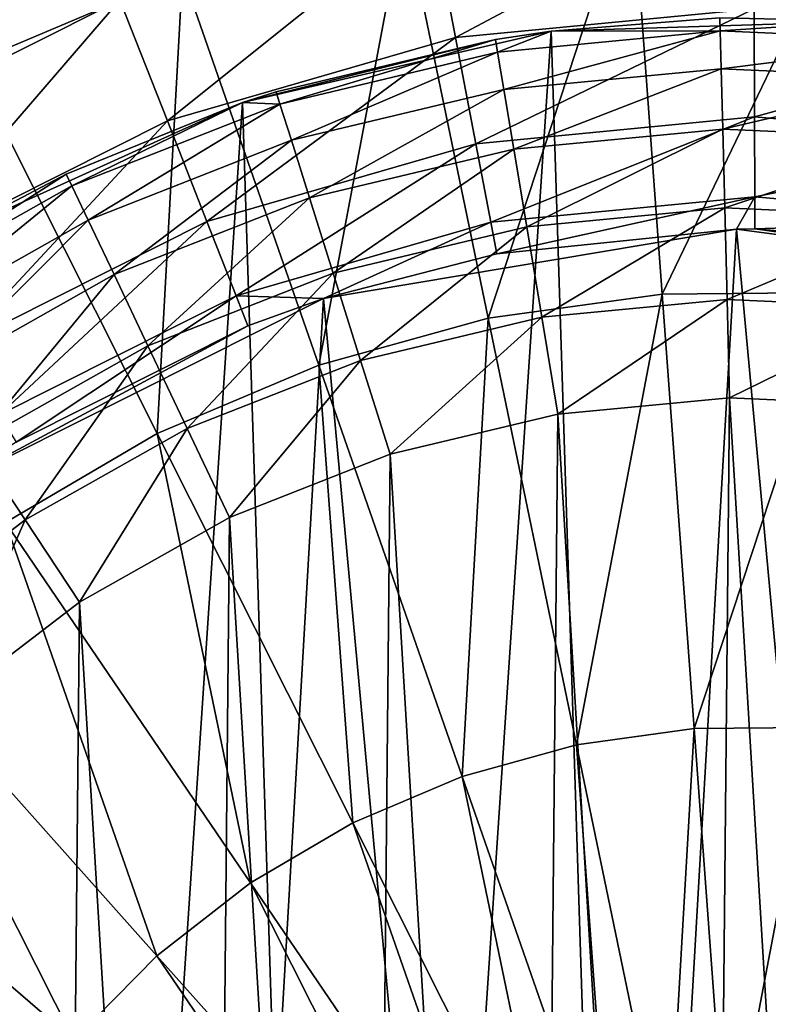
# Model space of a CAD drawing. Header units: millimetres. Extents: x 64 to 3333, y 103 to 3347.
# Tile 436 of 519: x 2308 to 2318, y 3308 to 3321. Entities that reach past the tile are written whole.
import ezdxf

# ---------------------------------------------------------------- set-up
doc = ezdxf.new("R2010")
doc.units = ezdxf.units.MM
doc.header["$LTSCALE"] = 25.4
doc.layers.get('0').update_dxf_attribs({"true_color": 0xff5454})

# ---------------------------------------------------------------- blocks, each defined once
blk = doc.blocks.new('SPIDER-6785-9743.STL')
at = {"color": 7, "true_color": 0xffffff}
mesh = blk.add_polyface(dxfattribs=at)
corners = [(2308.65, 3326.165, 23.083), (2307.539, 3320.184, 19.854), (2305.254, 3324.727, 23.083), (2310.323, 3321.363, 19.854)]
mesh.append_faces([[corners[k] for k in face] for face in [(0, 1, 2), (1, 0, 3)]], dxfattribs={"vtx0": -1, "color": 7})
mesh = blk.add_polyface(dxfattribs=at)
corners = [(2308.66, 3326.135, 100.694), (2305.268, 3324.698, 100.694), (2305.697, 3319.108, 103.919)]
mesh.append_faces([[corners[k] for k in face] for face in [(0, 1, 2)]], dxfattribs={"color": 7})
mesh = blk.add_polyface(dxfattribs=at)
corners = [(2309.501, 3321.021, 103.919), (2308.66, 3326.135, 100.694), (2305.697, 3319.108, 103.919)]
mesh.append_faces([[corners[k] for k in face] for face in [(0, 1, 2)]], dxfattribs={"color": 7})
mesh = blk.add_polyface(dxfattribs=at)
corners = [(2313.913, 3320.524, 105.177), (2317.83, 3322.613, 103.919), (2313.592, 3322.203, 103.919), (2317.837, 3320.904, 105.177)]
mesh.append_faces([[corners[k] for k in face] for face in [(0, 1, 2), (1, 0, 3)]], dxfattribs={"vtx0": -1, "color": 7})
mesh = blk.add_polyface(dxfattribs=at)
corners = [(2319.253, 3322.61, 19.854), (2316.63, 3317.15, 17.288), (2316.23, 3322.586, 19.854), (2318.939, 3317.169, 17.288)]
mesh.append_faces([[corners[k] for k in face] for face in [(0, 1, 2), (1, 0, 3)]], dxfattribs={"vtx0": -1, "color": 7})
mesh = blk.add_polyface(dxfattribs=at)
corners = [(2317.837, 3320.904, 105.177), (2322.072, 3322.238, 103.919), (2317.83, 3322.613, 103.919), (2321.764, 3320.556, 105.177)]
mesh.append_faces([[corners[k] for k in face] for face in [(0, 1, 2), (1, 0, 3)]], dxfattribs={"vtx0": -1, "color": 7})
mesh = blk.add_polyface(dxfattribs=at)
corners = [(2316.23, 3322.586, 19.854), (2314.342, 3316.831, 17.288), (2313.236, 3322.168, 19.854), (2316.63, 3317.15, 17.288)]
mesh.append_faces([[corners[k] for k in face] for face in [(0, 1, 2), (1, 0, 3)]], dxfattribs={"vtx0": -1, "color": 7})
mesh = blk.add_polyface(dxfattribs=at)
corners = [(2310.125, 3319.43, 105.177), (2313.592, 3322.203, 103.919), (2309.501, 3321.021, 103.919), (2313.913, 3320.524, 105.177)]
mesh.append_faces([[corners[k] for k in face] for face in [(0, 1, 2), (1, 0, 3)]], dxfattribs={"vtx0": -1, "color": 7})
mesh = blk.add_polyface(dxfattribs=at)
corners = [(2313.236, 3322.168, 19.854), (2312.116, 3316.215, 17.288), (2310.323, 3321.363, 19.854), (2314.342, 3316.831, 17.288)]
mesh.append_faces([[corners[k] for k in face] for face in [(0, 1, 2), (1, 0, 3)]], dxfattribs={"vtx0": -1, "color": 7})
mesh = blk.add_polyface(dxfattribs=at)
corners = [(2310.323, 3321.363, 19.854), (2309.989, 3315.314, 17.288), (2307.539, 3320.184, 19.854), (2312.116, 3316.215, 17.288)]
mesh.append_faces([[corners[k] for k in face] for face in [(0, 1, 2), (1, 0, 3)]], dxfattribs={"vtx0": -1, "color": 7})
mesh = blk.add_polyface(dxfattribs=at)
corners = [(2306.603, 3317.658, 105.177), (2309.501, 3321.021, 103.919), (2305.697, 3319.108, 103.919), (2310.125, 3319.43, 105.177)]
mesh.append_faces([[corners[k] for k in face] for face in [(0, 1, 2), (1, 0, 3)]], dxfattribs={"vtx0": -1, "color": 7})
mesh = blk.add_polyface(dxfattribs=at)
corners = [(2314.18, 3319.127, 106.87), (2317.837, 3320.904, 105.177), (2313.913, 3320.524, 105.177), (2317.843, 3319.482, 106.87)]
mesh.append_faces([[corners[k] for k in face] for face in [(0, 1, 2), (1, 0, 3)]], dxfattribs={"vtx0": -1, "color": 7})
at = {"color": 0}
mesh = blk.add_polyface(dxfattribs=at)
corners = [(2317.389, 3320.782, 174.71), (2319.335, 3320.742, 114.71), (2315.171, 3320.61, 114.71)]
mesh.append_faces([[corners[k] for k in face] for face in [(0, 1, 2)]], dxfattribs={"color": 0})
mesh = blk.add_polyface(dxfattribs=at)
corners = [(2317.389, 3320.782, 174.71), (2315.171, 3320.61, 114.71), (2315.171, 3320.61, 174.71)]
mesh.append_faces([[corners[k] for k in face] for face in [(0, 1, 2)]], dxfattribs={"color": 0})
mesh = blk.add_polyface(dxfattribs=at)
corners = [(2317.393, 3320.612, 176.004), (2317.389, 3320.782, 174.71), (2315.171, 3320.61, 174.71)]
mesh.append_faces([[corners[k] for k in face] for face in [(0, 1, 2)]], dxfattribs={"color": 0})
mesh = blk.add_polyface(dxfattribs=at)
corners = [(2319.335, 3320.742, 174.71), (2319.335, 3320.742, 114.71), (2317.389, 3320.782, 174.71)]
mesh.append_faces([[corners[k] for k in face] for face in [(0, 1, 2)]], dxfattribs={"color": 0})
mesh = blk.add_polyface(dxfattribs=at)
corners = [(2317.393, 3320.612, 176.004), (2319.335, 3320.742, 174.71), (2317.389, 3320.782, 174.71)]
mesh.append_faces([[corners[k] for k in face] for face in [(0, 1, 2)]], dxfattribs={"color": 0})
at = {"color": 7, "true_color": 0xffffff}
mesh = blk.add_polyface(dxfattribs=at)
corners = [(2317.843, 3319.482, 106.87), (2321.764, 3320.556, 105.177), (2317.837, 3320.904, 105.177), (2321.509, 3319.157, 106.87)]
mesh.append_faces([[corners[k] for k in face] for face in [(0, 1, 2), (1, 0, 3)]], dxfattribs={"vtx0": -1, "color": 7})
at = {"color": 0}
mesh = blk.add_polyface(dxfattribs=at)
corners = [(2297.404, 3305.059, 114.71), (2296.853, 3296.786, 114.71), (2296.721, 3300.95, 114.71), (2297.795, 3292.728, 114.71), (2298.875, 3308.956, 114.71), (2299.511, 3288.932, 114.71), (2301.078, 3312.492, 114.71), (2301.934, 3285.544, 114.71), (2303.929, 3315.529, 114.71), (2304.971, 3282.693, 114.71), (2307.317, 3317.952, 114.71), (2308.507, 3280.49, 114.71), (2311.114, 3319.668, 114.71), (2312.404, 3279.018, 114.71), (2315.171, 3320.61, 114.71), (2316.513, 3278.336, 114.71), (2319.335, 3320.742, 114.71), (2320.677, 3278.468, 114.71), (2323.444, 3320.059, 114.71), (2324.735, 3279.41, 114.71), (2327.342, 3318.588, 114.71), (2328.531, 3281.125, 114.71), (2330.877, 3316.385, 114.71), (2331.919, 3283.548, 114.71), (2333.915, 3313.534, 114.71), (2334.77, 3286.586, 114.71), (2336.338, 3310.146, 114.71), (2336.973, 3290.121, 114.71), (2338.053, 3306.35, 114.71), (2338.445, 3294.019, 114.71), (2338.995, 3302.292, 114.71), (2339.127, 3298.128, 114.71)]
mesh.append_faces([[corners[k] for k in face] for face in [(0, 1, 2), (29, 30, 31)]], dxfattribs={"vtx0": -1, "color": 0})
mesh.append_faces([[corners[k] for k in face] for face in [(1, 0, 3), (3, 4, 5), (5, 6, 7), (7, 8, 9), (9, 10, 11), (11, 12, 13), (13, 14, 15), (15, 16, 17), (17, 18, 19), (19, 20, 21), (21, 22, 23), (23, 24, 25), (25, 26, 27), (27, 28, 29)]], dxfattribs={"vtx0": -1, "vtx1": -1, "color": 0})
mesh.append_faces([[corners[k] for k in face] for face in [(3, 0, 4), (5, 4, 6), (7, 6, 8), (9, 8, 10), (11, 10, 12), (13, 12, 14), (15, 14, 16), (17, 16, 18), (19, 18, 20), (21, 20, 22), (23, 22, 24), (25, 24, 26), (27, 26, 28), (29, 28, 30)]], dxfattribs={"vtx0": -1, "vtx2": -1, "color": 0})
mesh = blk.add_polyface(dxfattribs=at)
corners = [(2320.331, 3320.481, 176.004), (2319.335, 3320.742, 174.71), (2317.393, 3320.612, 176.004)]
mesh.append_faces([[corners[k] for k in face] for face in [(0, 1, 2)]], dxfattribs={"color": 0})
at = {"color": 7, "true_color": 0xffffff}
mesh = blk.add_polyface(dxfattribs=at)
corners = [(2310.644, 3318.106, 106.87), (2313.913, 3320.524, 105.177), (2310.125, 3319.43, 105.177), (2314.18, 3319.127, 106.87)]
mesh.append_faces([[corners[k] for k in face] for face in [(0, 1, 2), (1, 0, 3)]], dxfattribs={"vtx0": -1, "color": 7})
at = {"color": 0}
mesh = blk.add_polyface(dxfattribs=at)
corners = [(2314.438, 3320.501, 174.71), (2315.171, 3320.61, 114.71), (2311.114, 3319.668, 114.71)]
mesh.append_faces([[corners[k] for k in face] for face in [(0, 1, 2)]], dxfattribs={"color": 0})
mesh = blk.add_polyface(dxfattribs=at)
corners = [(2315.171, 3320.61, 174.71), (2315.171, 3320.61, 114.71), (2314.438, 3320.501, 174.71)]
mesh.append_faces([[corners[k] for k in face] for face in [(0, 1, 2)]], dxfattribs={"color": 0})
mesh = blk.add_polyface(dxfattribs=at)
corners = [(2314.466, 3320.333, 176.004), (2315.171, 3320.61, 174.71), (2314.438, 3320.501, 174.71)]
mesh.append_faces([[corners[k] for k in face] for face in [(0, 1, 2)]], dxfattribs={"color": 0})
mesh = blk.add_polyface(dxfattribs=at)
corners = [(2317.393, 3320.612, 176.004), (2315.171, 3320.61, 174.71), (2314.466, 3320.333, 176.004)]
mesh.append_faces([[corners[k] for k in face] for face in [(0, 1, 2)]], dxfattribs={"color": 0})
mesh = blk.add_polyface(dxfattribs=at)
corners = [(2314.548, 3319.84, 177.21), (2317.393, 3320.612, 176.004), (2314.466, 3320.333, 176.004), (2317.406, 3320.113, 177.21)]
mesh.append_faces([[corners[k] for k in face] for face in [(0, 1, 2), (1, 0, 3)]], dxfattribs={"vtx0": -1, "color": 0})
mesh = blk.add_polyface(dxfattribs=at)
corners = [(2317.406, 3320.113, 177.21), (2320.331, 3320.481, 176.004), (2317.393, 3320.612, 176.004), (2320.274, 3319.984, 177.21)]
mesh.append_faces([[corners[k] for k in face] for face in [(0, 1, 2), (1, 0, 3)]], dxfattribs={"vtx0": -1, "color": 0})
mesh = blk.add_polyface(dxfattribs=at)
corners = [(2314.438, 3320.501, 174.71), (2311.114, 3319.668, 114.71), (2311.554, 3319.812, 174.71)]
mesh.append_faces([[corners[k] for k in face] for face in [(0, 1, 2)]], dxfattribs={"color": 0})
mesh = blk.add_polyface(dxfattribs=at)
corners = [(2311.605, 3319.649, 176.004), (2314.438, 3320.501, 174.71), (2311.554, 3319.812, 174.71), (2314.466, 3320.333, 176.004)]
mesh.append_faces([[corners[k] for k in face] for face in [(0, 1, 2), (1, 0, 3)]], dxfattribs={"vtx0": -1, "color": 0})
mesh = blk.add_polyface(dxfattribs=at)
corners = [(2311.755, 3319.173, 177.21), (2314.466, 3320.333, 176.004), (2311.605, 3319.649, 176.004), (2314.548, 3319.84, 177.21)]
mesh.append_faces([[corners[k] for k in face] for face in [(0, 1, 2), (1, 0, 3)]], dxfattribs={"vtx0": -1, "color": 0})
at = {"color": 7, "true_color": 0xffffff}
mesh = blk.add_polyface(dxfattribs=at)
corners = [(2307.539, 3320.184, 19.854), (2307.997, 3314.144, 17.288), (2304.933, 3318.651, 19.854), (2309.989, 3315.314, 17.288)]
mesh.append_faces([[corners[k] for k in face] for face in [(0, 1, 2), (1, 0, 3)]], dxfattribs={"vtx0": -1, "color": 7})
at = {"color": 0}
mesh = blk.add_polyface(dxfattribs=at)
corners = [(2314.678, 3319.056, 178.246), (2317.406, 3320.113, 177.21), (2314.548, 3319.84, 177.21), (2317.426, 3319.318, 178.246)]
mesh.append_faces([[corners[k] for k in face] for face in [(0, 1, 2), (1, 0, 3)]], dxfattribs={"vtx0": -1, "color": 0})
mesh = blk.add_polyface(dxfattribs=at)
corners = [(2317.426, 3319.318, 178.246), (2320.274, 3319.984, 177.21), (2317.406, 3320.113, 177.21), (2320.183, 3319.195, 178.246)]
mesh.append_faces([[corners[k] for k in face] for face in [(0, 1, 2), (1, 0, 3)]], dxfattribs={"vtx0": -1, "color": 0})
mesh = blk.add_polyface(dxfattribs=at)
corners = [(2311.554, 3319.812, 174.71), (2311.114, 3319.668, 114.71), (2311.114, 3319.668, 174.71)]
mesh.append_faces([[corners[k] for k in face] for face in [(0, 1, 2)]], dxfattribs={"color": 0})
mesh = blk.add_polyface(dxfattribs=at)
corners = [(2311.605, 3319.649, 176.004), (2311.554, 3319.812, 174.71), (2311.114, 3319.668, 174.71)]
mesh.append_faces([[corners[k] for k in face] for face in [(0, 1, 2)]], dxfattribs={"color": 0})
mesh = blk.add_polyface(dxfattribs=at)
corners = [(2311.993, 3318.415, 178.246), (2314.548, 3319.84, 177.21), (2311.755, 3319.173, 177.21), (2314.678, 3319.056, 178.246)]
mesh.append_faces([[corners[k] for k in face] for face in [(0, 1, 2), (1, 0, 3)]], dxfattribs={"vtx0": -1, "color": 0})
mesh = blk.add_polyface(dxfattribs=at)
corners = [(2308.795, 3318.728, 174.71), (2311.114, 3319.668, 114.71), (2307.317, 3317.952, 114.71)]
mesh.append_faces([[corners[k] for k in face] for face in [(0, 1, 2)]], dxfattribs={"color": 0})
mesh = blk.add_polyface(dxfattribs=at)
corners = [(2311.114, 3319.668, 174.71), (2311.114, 3319.668, 114.71), (2308.795, 3318.728, 174.71)]
mesh.append_faces([[corners[k] for k in face] for face in [(0, 1, 2)]], dxfattribs={"color": 0})
mesh = blk.add_polyface(dxfattribs=at)
corners = [(2308.868, 3318.574, 176.004), (2311.114, 3319.668, 174.71), (2308.795, 3318.728, 174.71)]
mesh.append_faces([[corners[k] for k in face] for face in [(0, 1, 2)]], dxfattribs={"color": 0})
mesh = blk.add_polyface(dxfattribs=at)
corners = [(2311.605, 3319.649, 176.004), (2311.114, 3319.668, 174.71), (2308.868, 3318.574, 176.004)]
mesh.append_faces([[corners[k] for k in face] for face in [(0, 1, 2)]], dxfattribs={"color": 0})
mesh = blk.add_polyface(dxfattribs=at)
corners = [(2309.083, 3318.123, 177.21), (2311.605, 3319.649, 176.004), (2308.868, 3318.574, 176.004), (2311.755, 3319.173, 177.21)]
mesh.append_faces([[corners[k] for k in face] for face in [(0, 1, 2), (1, 0, 3)]], dxfattribs={"vtx0": -1, "color": 0})
at = {"color": 7, "true_color": 0xffffff}
mesh = blk.add_polyface(dxfattribs=at)
corners = [(2307.356, 3316.452, 106.87), (2310.125, 3319.43, 105.177), (2306.603, 3317.658, 105.177), (2310.644, 3318.106, 106.87)]
mesh.append_faces([[corners[k] for k in face] for face in [(0, 1, 2), (1, 0, 3)]], dxfattribs={"vtx0": -1, "color": 7})
mesh = blk.add_polyface(dxfattribs=at)
corners = [(2314.377, 3318.094, 108.956), (2317.843, 3319.482, 106.87), (2314.18, 3319.127, 106.87), (2317.847, 3318.429, 108.956)]
mesh.append_faces([[corners[k] for k in face] for face in [(0, 1, 2), (1, 0, 3)]], dxfattribs={"vtx0": -1, "color": 7})
mesh = blk.add_polyface(dxfattribs=at)
corners = [(2317.847, 3318.429, 108.956), (2321.509, 3319.157, 106.87), (2317.843, 3319.482, 106.87), (2321.32, 3318.122, 108.956)]
mesh.append_faces([[corners[k] for k in face] for face in [(0, 1, 2), (1, 0, 3)]], dxfattribs={"vtx0": -1, "color": 7})
at = {"color": 0}
mesh = blk.add_polyface(dxfattribs=at)
corners = [(2314.848, 3318.035, 179.04), (2317.426, 3319.318, 178.246), (2314.678, 3319.056, 178.246), (2317.452, 3318.283, 179.04)]
mesh.append_faces([[corners[k] for k in face] for face in [(0, 1, 2), (1, 0, 3)]], dxfattribs={"vtx0": -1, "color": 0})
mesh = blk.add_polyface(dxfattribs=at)
corners = [(2317.452, 3318.283, 179.04), (2320.183, 3319.195, 178.246), (2317.426, 3319.318, 178.246), (2320.065, 3318.166, 179.04)]
mesh.append_faces([[corners[k] for k in face] for face in [(0, 1, 2), (1, 0, 3)]], dxfattribs={"vtx0": -1, "color": 0})
mesh = blk.add_polyface(dxfattribs=at)
corners = [(2309.424, 3317.406, 178.246), (2311.755, 3319.173, 177.21), (2309.083, 3318.123, 177.21), (2311.993, 3318.415, 178.246)]
mesh.append_faces([[corners[k] for k in face] for face in [(0, 1, 2), (1, 0, 3)]], dxfattribs={"vtx0": -1, "color": 0})
at = {"color": 7, "true_color": 0xffffff}
mesh = blk.add_polyface(dxfattribs=at)
corners = [(2311.028, 3317.126, 108.956), (2314.18, 3319.127, 106.87), (2310.644, 3318.106, 106.87), (2314.377, 3318.094, 108.956)]
mesh.append_faces([[corners[k] for k in face] for face in [(0, 1, 2), (1, 0, 3)]], dxfattribs={"vtx0": -1, "color": 7})
at = {"color": 0}
mesh = blk.add_polyface(dxfattribs=at)
corners = [(2312.304, 3317.427, 179.04), (2314.678, 3319.056, 178.246), (2311.993, 3318.415, 178.246), (2314.848, 3318.035, 179.04)]
mesh.append_faces([[corners[k] for k in face] for face in [(0, 1, 2), (1, 0, 3)]], dxfattribs={"vtx0": -1, "color": 0})
mesh = blk.add_polyface(dxfattribs=at)
corners = [(2308.868, 3318.574, 176.004), (2308.795, 3318.728, 174.71), (2306.307, 3317.128, 176.004)]
mesh.append_faces([[corners[k] for k in face] for face in [(0, 1, 2)]], dxfattribs={"color": 0})
mesh = blk.add_polyface(dxfattribs=at)
corners = [(2306.307, 3317.128, 176.004), (2308.795, 3318.728, 174.71), (2307.317, 3317.952, 174.71)]
mesh.append_faces([[corners[k] for k in face] for face in [(0, 1, 2)]], dxfattribs={"color": 0})
mesh = blk.add_polyface(dxfattribs=at)
corners = [(2308.795, 3318.728, 174.71), (2307.317, 3317.952, 114.71), (2307.317, 3317.952, 174.71)]
mesh.append_faces([[corners[k] for k in face] for face in [(0, 1, 2)]], dxfattribs={"color": 0})
mesh = blk.add_polyface(dxfattribs=at)
corners = [(2306.582, 3316.712, 177.21), (2308.868, 3318.574, 176.004), (2306.307, 3317.128, 176.004), (2309.083, 3318.123, 177.21)]
mesh.append_faces([[corners[k] for k in face] for face in [(0, 1, 2), (1, 0, 3)]], dxfattribs={"vtx0": -1, "color": 0})
mesh = blk.add_polyface(dxfattribs=at)
corners = [(2309.869, 3316.47, 179.04), (2311.993, 3318.415, 178.246), (2309.424, 3317.406, 178.246), (2312.304, 3317.427, 179.04)]
mesh.append_faces([[corners[k] for k in face] for face in [(0, 1, 2), (1, 0, 3)]], dxfattribs={"vtx0": -1, "color": 0})
at = {"color": 7, "true_color": 0xffffff}
mesh = blk.add_polyface(dxfattribs=at)
corners = [(2314.457, 3317.68, 110.691), (2317.847, 3318.429, 108.956), (2314.377, 3318.094, 108.956)]
mesh.append_faces([[corners[k] for k in face] for face in [(0, 1, 2)]], dxfattribs={"color": 7})
mesh = blk.add_polyface(dxfattribs=at)
corners = [(2317.605, 3318.006, 110.691), (2317.847, 3318.429, 108.956), (2314.457, 3317.68, 110.691)]
mesh.append_faces([[corners[k] for k in face] for face in [(0, 1, 2)]], dxfattribs={"color": 7})
mesh = blk.add_polyface(dxfattribs=at)
corners = [(2317.849, 3318.008, 110.691), (2317.847, 3318.429, 108.956), (2317.605, 3318.006, 110.691)]
mesh.append_faces([[corners[k] for k in face] for face in [(0, 1, 2)]], dxfattribs={"color": 7})
mesh = blk.add_polyface(dxfattribs=at)
corners = [(2317.849, 3318.008, 110.691), (2321.32, 3318.122, 108.956), (2317.847, 3318.429, 108.956), (2321.244, 3317.708, 110.691)]
mesh.append_faces([[corners[k] for k in face] for face in [(0, 1, 2), (1, 0, 3)]], dxfattribs={"vtx0": -1, "color": 7})
at = {"color": 0}
mesh = blk.add_polyface(dxfattribs=at)
corners = [(2315.046, 3316.845, 179.54), (2317.452, 3318.283, 179.04), (2314.848, 3318.035, 179.04), (2317.482, 3317.077, 179.54)]
mesh.append_faces([[corners[k] for k in face] for face in [(0, 1, 2), (1, 0, 3)]], dxfattribs={"vtx0": -1, "color": 0})
mesh = blk.add_polyface(dxfattribs=at)
corners = [(2317.482, 3317.077, 179.54), (2320.065, 3318.166, 179.04), (2317.452, 3318.283, 179.04), (2319.927, 3316.968, 179.54)]
mesh.append_faces([[corners[k] for k in face] for face in [(0, 1, 2), (1, 0, 3)]], dxfattribs={"vtx0": -1, "color": 0})
mesh = blk.add_polyface(dxfattribs=at)
corners = [(2307.02, 3316.049, 178.246), (2309.083, 3318.123, 177.21), (2306.582, 3316.712, 177.21), (2309.424, 3317.406, 178.246)]
mesh.append_faces([[corners[k] for k in face] for face in [(0, 1, 2), (1, 0, 3)]], dxfattribs={"vtx0": -1, "color": 0})
at = {"color": 7, "true_color": 0xffffff}
mesh = blk.add_polyface(dxfattribs=at)
corners = [(2307.914, 3315.56, 108.956), (2310.644, 3318.106, 106.87), (2307.356, 3316.452, 106.87), (2311.028, 3317.126, 108.956)]
mesh.append_faces([[corners[k] for k in face] for face in [(0, 1, 2), (1, 0, 3)]], dxfattribs={"vtx0": -1, "color": 7})
mesh = blk.add_polyface(dxfattribs=at)
corners = [(2312.176, 3317.091, 110.691), (2314.377, 3318.094, 108.956), (2311.028, 3317.126, 108.956)]
mesh.append_faces([[corners[k] for k in face] for face in [(0, 1, 2)]], dxfattribs={"color": 7})
mesh = blk.add_polyface(dxfattribs=at)
corners = [(2314.457, 3317.68, 110.691), (2314.377, 3318.094, 108.956), (2312.176, 3317.091, 110.691)]
mesh.append_faces([[corners[k] for k in face] for face in [(0, 1, 2)]], dxfattribs={"color": 7})
mesh = blk.add_polyface(dxfattribs=at)
corners = [(2299.991, 3295.119, 124.919), (2300.617, 3305.989, 124.919), (2299.485, 3300.601, 124.919), (2302.091, 3290.029, 124.919), (2303.287, 3310.803, 124.919), (2305.597, 3285.785, 124.919), (2307.258, 3314.617, 124.919), (2310.199, 3282.762, 124.919), (2312.176, 3317.091, 124.919), (2315.487, 3281.231, 124.919), (2317.605, 3318.006, 124.919), (2320.992, 3281.326, 124.919), (2323.062, 3317.279, 124.919), (2326.224, 3283.039, 124.919), (2328.063, 3314.977, 124.919), (2330.719, 3286.219, 124.919), (2332.163, 3311.302, 124.919), (2334.076, 3290.582, 124.919), (2334.998, 3306.583, 124.919), (2335.999, 3295.741, 124.919), (2336.315, 3301.237, 124.919)]
mesh.append_faces([[corners[k] for k in face] for face in [(0, 1, 2), (18, 19, 20)]], dxfattribs={"vtx0": -1, "color": 7})
mesh.append_faces([[corners[k] for k in face] for face in [(1, 3, 4), (4, 5, 6), (6, 7, 8), (8, 9, 10), (10, 11, 12), (12, 13, 14), (14, 15, 16), (16, 17, 18)]], dxfattribs={"vtx0": -1, "vtx1": -1, "color": 7})
mesh.append_faces([[corners[k] for k in face] for face in [(1, 0, 3), (4, 3, 5), (6, 5, 7), (8, 7, 9), (10, 9, 11), (12, 11, 13), (14, 13, 15), (16, 15, 17), (18, 17, 19)]], dxfattribs={"vtx0": -1, "vtx2": -1, "color": 7})
mesh = blk.add_polyface(dxfattribs=at)
corners = [(2317.605, 3318.006, 124.919), (2314.457, 3317.68, 110.691), (2312.176, 3317.091, 124.919)]
mesh.append_faces([[corners[k] for k in face] for face in [(0, 1, 2)]], dxfattribs={"color": 7})
at = {"color": 0}
mesh = blk.add_polyface(dxfattribs=at)
corners = [(2312.665, 3316.276, 179.54), (2314.848, 3318.035, 179.04), (2312.304, 3317.427, 179.04), (2315.046, 3316.845, 179.54)]
mesh.append_faces([[corners[k] for k in face] for face in [(0, 1, 2), (1, 0, 3)]], dxfattribs={"vtx0": -1, "color": 0})
at = {"color": 7, "true_color": 0xffffff}
mesh = blk.add_polyface(dxfattribs=at)
corners = [(2317.605, 3318.006, 124.919), (2317.605, 3318.006, 110.691), (2314.457, 3317.68, 110.691)]
mesh.append_faces([[corners[k] for k in face] for face in [(0, 1, 2)]], dxfattribs={"color": 7})
mesh = blk.add_polyface(dxfattribs=at)
corners = [(2317.605, 3318.006, 124.919), (2317.849, 3318.008, 110.691), (2317.605, 3318.006, 110.691)]
mesh.append_faces([[corners[k] for k in face] for face in [(0, 1, 2)]], dxfattribs={"color": 7})
mesh = blk.add_polyface(dxfattribs=at)
corners = [(2323.062, 3317.279, 124.919), (2317.849, 3318.008, 110.691), (2317.605, 3318.006, 124.919)]
mesh.append_faces([[corners[k] for k in face] for face in [(0, 1, 2)]], dxfattribs={"color": 7})
mesh = blk.add_polyface(dxfattribs=at)
corners = [(2323.062, 3317.279, 124.919), (2321.244, 3317.708, 110.691), (2317.849, 3318.008, 110.691)]
mesh.append_faces([[corners[k] for k in face] for face in [(0, 1, 2)]], dxfattribs={"color": 7})
mesh = blk.add_polyface(dxfattribs=at)
corners = [(2312.176, 3317.091, 124.919), (2314.457, 3317.68, 110.691), (2312.176, 3317.091, 110.691)]
mesh.append_faces([[corners[k] for k in face] for face in [(0, 1, 2)]], dxfattribs={"color": 7})
at = {"color": 0}
mesh = blk.add_polyface(dxfattribs=at)
corners = [(2310.387, 3315.381, 179.54), (2312.304, 3317.427, 179.04), (2309.869, 3316.47, 179.04), (2312.665, 3316.276, 179.54)]
mesh.append_faces([[corners[k] for k in face] for face in [(0, 1, 2), (1, 0, 3)]], dxfattribs={"vtx0": -1, "color": 0})
mesh = blk.add_polyface(dxfattribs=at)
corners = [(2307.591, 3315.185, 179.04), (2309.424, 3317.406, 178.246), (2307.02, 3316.049, 178.246), (2309.869, 3316.47, 179.04)]
mesh.append_faces([[corners[k] for k in face] for face in [(0, 1, 2), (1, 0, 3)]], dxfattribs={"vtx0": -1, "color": 0})
at = {"color": 7, "true_color": 0xffffff}
mesh = blk.add_polyface(dxfattribs=at)
corners = [(2318.939, 3317.169, 17.288), (2317.05, 3311.437, 15.426), (2316.63, 3317.15, 17.288), (2318.61, 3311.449, 15.426)]
mesh.append_faces([[corners[k] for k in face] for face in [(0, 1, 2), (1, 0, 3)]], dxfattribs={"vtx0": -1, "color": 7})
mesh = blk.add_polyface(dxfattribs=at)
corners = [(2307.258, 3314.617, 124.919), (2311.182, 3316.734, 110.691), (2308.137, 3315.202, 110.691), (2312.176, 3317.091, 124.919)]
mesh.append_faces([[corners[k] for k in face] for face in [(0, 1, 2), (1, 0, 3)]], dxfattribs={"vtx0": -1, "color": 7})
mesh = blk.add_polyface(dxfattribs=at)
corners = [(2308.137, 3315.202, 110.691), (2311.028, 3317.126, 108.956), (2307.914, 3315.56, 108.956), (2311.182, 3316.734, 110.691)]
mesh.append_faces([[corners[k] for k in face] for face in [(0, 1, 2), (1, 0, 3)]], dxfattribs={"vtx0": -1, "color": 7})
mesh = blk.add_polyface(dxfattribs=at)
corners = [(2312.176, 3317.091, 110.691), (2311.028, 3317.126, 108.956), (2311.182, 3316.734, 110.691)]
mesh.append_faces([[corners[k] for k in face] for face in [(0, 1, 2)]], dxfattribs={"color": 7})
mesh = blk.add_polyface(dxfattribs=at)
corners = [(2312.176, 3317.091, 124.919), (2312.176, 3317.091, 110.691), (2311.182, 3316.734, 110.691)]
mesh.append_faces([[corners[k] for k in face] for face in [(0, 1, 2)]], dxfattribs={"color": 7})
mesh = blk.add_polyface(dxfattribs=at)
corners = [(2316.63, 3317.15, 17.288), (2315.504, 3311.221, 15.426), (2314.342, 3316.831, 17.288), (2317.05, 3311.437, 15.426)]
mesh.append_faces([[corners[k] for k in face] for face in [(0, 1, 2), (1, 0, 3)]], dxfattribs={"vtx0": -1, "color": 7})
at = {"color": 0}
mesh = blk.add_polyface(dxfattribs=at)
corners = [(2315.258, 3315.569, 179.71), (2317.482, 3317.077, 179.54), (2315.046, 3316.845, 179.54), (2317.515, 3315.784, 179.71)]
mesh.append_faces([[corners[k] for k in face] for face in [(0, 1, 2), (1, 0, 3)]], dxfattribs={"vtx0": -1, "color": 0})
mesh = blk.add_polyface(dxfattribs=at)
corners = [(2317.515, 3315.784, 179.71), (2319.927, 3316.968, 179.54), (2317.482, 3317.077, 179.54), (2319.78, 3315.683, 179.71)]
mesh.append_faces([[corners[k] for k in face] for face in [(0, 1, 2), (1, 0, 3)]], dxfattribs={"vtx0": -1, "color": 0})
at = {"color": 7, "true_color": 0xffffff}
mesh = blk.add_polyface(dxfattribs=at)
corners = [(2314.342, 3316.831, 17.288), (2314, 3310.805, 15.426), (2312.116, 3316.215, 17.288), (2315.504, 3311.221, 15.426)]
mesh.append_faces([[corners[k] for k in face] for face in [(0, 1, 2), (1, 0, 3)]], dxfattribs={"vtx0": -1, "color": 7})
at = {"color": 0}
mesh = blk.add_polyface(dxfattribs=at)
corners = [(2313.053, 3315.042, 179.71), (2315.046, 3316.845, 179.54), (2312.665, 3316.276, 179.54), (2315.258, 3315.569, 179.71)]
mesh.append_faces([[corners[k] for k in face] for face in [(0, 1, 2), (1, 0, 3)]], dxfattribs={"vtx0": -1, "color": 0})
mesh = blk.add_polyface(dxfattribs=at)
corners = [(2308.255, 3314.178, 179.54), (2309.869, 3316.47, 179.04), (2307.591, 3315.185, 179.04), (2310.387, 3315.381, 179.54)]
mesh.append_faces([[corners[k] for k in face] for face in [(0, 1, 2), (1, 0, 3)]], dxfattribs={"vtx0": -1, "color": 0})
mesh = blk.add_polyface(dxfattribs=at)
corners = [(2310.943, 3314.213, 179.71), (2312.665, 3316.276, 179.54), (2310.387, 3315.381, 179.54), (2313.053, 3315.042, 179.71)]
mesh.append_faces([[corners[k] for k in face] for face in [(0, 1, 2), (1, 0, 3)]], dxfattribs={"vtx0": -1, "color": 0})
at = {"color": 7, "true_color": 0xffffff}
mesh = blk.add_polyface(dxfattribs=at)
corners = [(2312.116, 3316.215, 17.288), (2312.563, 3310.196, 15.426), (2309.989, 3315.314, 17.288), (2314, 3310.805, 15.426)]
mesh.append_faces([[corners[k] for k in face] for face in [(0, 1, 2), (1, 0, 3)]], dxfattribs={"vtx0": -1, "color": 7})
at = {"color": 0}
mesh = blk.add_polyface(dxfattribs=at)
corners = [(2301.811, 3297.434, 179.71), (2301.855, 3301.957, 179.71), (2301.675, 3299.697, 179.71), (2302.261, 3295.212, 179.71), (2302.348, 3304.169, 179.71), (2303.016, 3293.074, 179.71), (2303.144, 3306.292, 179.71), (2304.06, 3291.062, 179.71), (2304.228, 3308.283, 179.71), (2305.375, 3289.215, 179.71), (2305.578, 3310.105, 179.71), (2306.934, 3287.569, 179.71), (2307.169, 3311.72, 179.71), (2308.707, 3286.156, 179.71), (2308.969, 3313.098, 179.71), (2310.659, 3285.003, 179.71), (2310.943, 3314.213, 179.71), (2312.753, 3284.134, 179.71), (2313.053, 3315.042, 179.71), (2314.947, 3283.564, 179.71), (2315.258, 3315.569, 179.71), (2317.199, 3283.305, 179.71), (2317.515, 3315.784, 179.71), (2319.466, 3283.362, 179.71), (2319.78, 3315.683, 179.71), (2321.702, 3283.734, 179.71), (2322.008, 3315.267, 179.71), (2323.865, 3284.414, 179.71), (2324.158, 3314.546, 179.71), (2325.912, 3285.388, 179.71), (2326.186, 3313.532, 179.71), (2327.804, 3286.637, 179.71), (2328.052, 3312.246, 179.71), (2329.503, 3288.138, 179.71), (2329.723, 3310.713, 179.71), (2330.977, 3289.86, 179.71), (2331.163, 3308.962, 179.71), (2332.197, 3291.771, 179.71), (2332.345, 3307.028, 179.71), (2333.139, 3293.833, 179.71), (2333.248, 3304.948, 179.71), (2333.785, 3296.006, 179.71), (2333.851, 3302.763, 179.71), (2334.123, 3298.248, 179.71), (2334.145, 3300.515, 179.71)]
mesh.append_faces([[corners[k] for k in face] for face in [(0, 1, 2), (42, 43, 44)]], dxfattribs={"vtx0": -1, "color": 0})
mesh.append_faces([[corners[k] for k in face] for face in [(1, 3, 4), (4, 5, 6), (6, 7, 8), (8, 9, 10), (10, 11, 12), (12, 13, 14), (14, 15, 16), (16, 17, 18), (18, 19, 20), (20, 21, 22), (22, 23, 24), (24, 25, 26), (26, 27, 28), (28, 29, 30), (30, 31, 32), (32, 33, 34), (34, 35, 36), (36, 37, 38), (38, 39, 40), (40, 41, 42)]], dxfattribs={"vtx0": -1, "vtx1": -1, "color": 0})
mesh.append_faces([[corners[k] for k in face] for face in [(1, 0, 3), (4, 3, 5), (6, 5, 7), (8, 7, 9), (10, 9, 11), (12, 11, 13), (14, 13, 15), (16, 15, 17), (18, 17, 19), (20, 19, 21), (22, 21, 23), (24, 23, 25), (26, 25, 27), (28, 27, 29), (30, 29, 31), (32, 31, 33), (34, 33, 35), (36, 35, 37), (38, 37, 39), (40, 39, 41), (42, 41, 43)]], dxfattribs={"vtx0": -1, "vtx2": -1, "color": 0})
mesh = blk.add_polyface(dxfattribs=at)
corners = [(2308.969, 3313.098, 179.71), (2310.387, 3315.381, 179.54), (2308.255, 3314.178, 179.54), (2310.943, 3314.213, 179.71)]
mesh.append_faces([[corners[k] for k in face] for face in [(0, 1, 2), (1, 0, 3)]], dxfattribs={"vtx0": -1, "color": 0})
at = {"color": 7, "true_color": 0xffffff}
mesh = blk.add_polyface(dxfattribs=at)
corners = [(2309.989, 3315.314, 17.288), (2311.218, 3309.405, 15.426), (2307.997, 3314.144, 17.288), (2312.563, 3310.196, 15.426)]
mesh.append_faces([[corners[k] for k in face] for face in [(0, 1, 2), (1, 0, 3)]], dxfattribs={"vtx0": -1, "color": 7})
at = {"color": 0}
mesh = blk.add_polyface(dxfattribs=at)
corners = [(2306.312, 3312.69, 179.54), (2307.591, 3315.185, 179.04), (2305.514, 3313.594, 179.04), (2308.255, 3314.178, 179.54)]
mesh.append_faces([[corners[k] for k in face] for face in [(0, 1, 2), (1, 0, 3)]], dxfattribs={"vtx0": -1, "color": 0})
mesh = blk.add_polyface(dxfattribs=at)
corners = [(2307.169, 3311.72, 179.71), (2308.255, 3314.178, 179.54), (2306.312, 3312.69, 179.54), (2308.969, 3313.098, 179.71)]
mesh.append_faces([[corners[k] for k in face] for face in [(0, 1, 2), (1, 0, 3)]], dxfattribs={"vtx0": -1, "color": 0})
at = {"color": 7, "true_color": 0xffffff}
mesh = blk.add_polyface(dxfattribs=at)
corners = [(2307.997, 3314.144, 17.288), (2309.988, 3308.446, 15.426), (2306.176, 3312.723, 17.288), (2311.218, 3309.405, 15.426)]
mesh.append_faces([[corners[k] for k in face] for face in [(0, 1, 2), (1, 0, 3)]], dxfattribs={"vtx0": -1, "color": 7})
mesh = blk.add_polyface(dxfattribs=at)
corners = [(2306.176, 3312.723, 17.288), (2308.893, 3307.333, 15.426), (2304.556, 3311.077, 17.288), (2309.988, 3308.446, 15.426)]
mesh.append_faces([[corners[k] for k in face] for face in [(0, 1, 2), (1, 0, 3)]], dxfattribs={"vtx0": -1, "color": 7})
mesh = blk.add_polyface(dxfattribs=at)
corners = [(2317.05, 3311.437, 15.426), (2316.705, 3305.426, 14.297), (2315.504, 3311.221, 15.426), (2317.483, 3305.535, 14.297)]
mesh.append_faces([[corners[k] for k in face] for face in [(0, 1, 2), (1, 0, 3)]], dxfattribs={"vtx0": -1, "color": 7})
mesh = blk.add_polyface(dxfattribs=at)
corners = [(2318.61, 3311.449, 15.426), (2317.483, 3305.535, 14.297), (2317.05, 3311.437, 15.426), (2318.27, 3305.541, 14.297)]
mesh.append_faces([[corners[k] for k in face] for face in [(0, 1, 2), (1, 0, 3)]], dxfattribs={"vtx0": -1, "color": 7})
mesh = blk.add_polyface(dxfattribs=at)
corners = [(2315.504, 3311.221, 15.426), (2315.947, 3305.217, 14.297), (2314, 3310.805, 15.426), (2316.705, 3305.426, 14.297)]
mesh.append_faces([[corners[k] for k in face] for face in [(0, 1, 2), (1, 0, 3)]], dxfattribs={"vtx0": -1, "color": 7})
mesh = blk.add_polyface(dxfattribs=at)
corners = [(2304.556, 3311.077, 17.288), (2307.953, 3306.088, 15.426), (2303.164, 3309.233, 17.288), (2308.893, 3307.333, 15.426)]
mesh.append_faces([[corners[k] for k in face] for face in [(0, 1, 2), (1, 0, 3)]], dxfattribs={"vtx0": -1, "color": 7})
mesh = blk.add_polyface(dxfattribs=at)
corners = [(2314, 3310.805, 15.426), (2315.222, 3304.91, 14.297), (2312.563, 3310.196, 15.426), (2315.947, 3305.217, 14.297)]
mesh.append_faces([[corners[k] for k in face] for face in [(0, 1, 2), (1, 0, 3)]], dxfattribs={"vtx0": -1, "color": 7})
mesh = blk.add_polyface(dxfattribs=at)
corners = [(2312.563, 3310.196, 15.426), (2314.544, 3304.511, 14.297), (2311.218, 3309.405, 15.426), (2315.222, 3304.91, 14.297)]
mesh.append_faces([[corners[k] for k in face] for face in [(0, 1, 2), (1, 0, 3)]], dxfattribs={"vtx0": -1, "color": 7})
mesh = blk.add_polyface(dxfattribs=at)
corners = [(2311.218, 3309.405, 15.426), (2313.924, 3304.028, 14.297), (2309.988, 3308.446, 15.426), (2314.544, 3304.511, 14.297)]
mesh.append_faces([[corners[k] for k in face] for face in [(0, 1, 2), (1, 0, 3)]], dxfattribs={"vtx0": -1, "color": 7})
mesh = blk.add_polyface(dxfattribs=at)
corners = [(2309.988, 3308.446, 15.426), (2313.373, 3303.467, 14.297), (2308.893, 3307.333, 15.426), (2313.924, 3304.028, 14.297)]
mesh.append_faces([[corners[k] for k in face] for face in [(0, 1, 2), (1, 0, 3)]], dxfattribs={"vtx0": -1, "color": 7})

msp = doc.modelspace()

# ---------------------------------------------------------------- block references
at = {"color": 250, "true_color": 0x262626}
msp.add_blockref('SPIDER-6785-9743.STL', (0, 0), dxfattribs=at)

doc.saveas('drawing.dxf')
